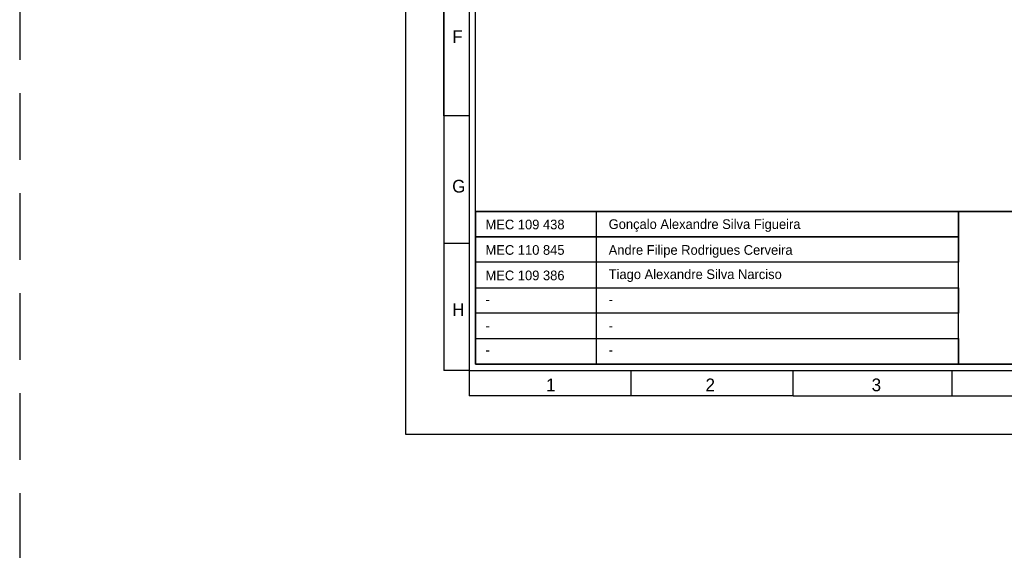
# Model space of a CAD drawing. Header units: millimetres. Extents: x -559 to 10735, y -2326 to 222.
# Tile 378 of 656: x 2597 to 2627, y -1868 to -1852. Entities that reach past the tile are written whole.
import ezdxf

# ---------------------------------------------------------------- set-up
doc = ezdxf.new("R2010")
doc.units = ezdxf.units.MM
doc.header["$LTSCALE"] = 4
doc.linetypes.add('DASHED', pattern=[0.75, 0.5, -0.25])
doc.layers.add('Modelo', color=251, linetype='Continuous')
doc.layers.add('Texto Cabeçalho', color=3, linetype='Continuous')

msp = doc.modelspace()

# ---------------------------------------------------------------- linework, layer by layer
at = {"layer": 'Modelo', "linetype": 'DASHED'}
msp.add_line((2596.928, -1716.639), (2596.928, -1918.929), dxfattribs=at)
msp.add_line((2596.928, -1716.639), (2596.928, -1918.929), dxfattribs=at)
at = {"layer": 'Modelo'}
for p, q in [((2609.669, -1855.319), (2609.669, -1826.667)), ((2609.669, -1845.769), (2609.669, -1855.319)), ((2610.434, -1855.319), (2609.669, -1855.319)), ((2609.669, -1855.319), (2609.669, -1862.96)), ((2609.669, -1855.319), (2609.669, -1862.96)), ((2609.669, -1859.14), (2610.434, -1859.14)), ((2610.434, -1862.96), (2609.669, -1862.96)), ((2610.434, -1862.96), (2610.434, -1863.724)), ((2615.304, -1863.724), (2615.304, -1862.96)), ((2620.175, -1863.724), (2620.175, -1862.96)), ((2624.951, -1863.724), (2624.951, -1862.96)), ((2620.175, -1863.724), (2610.434, -1863.724)), ((2620.175, -1863.724), (2663.345, -1863.724)), ((2620.175, -1863.724), (2629.726, -1863.724))]:
    msp.add_line(p, q, dxfattribs=at)
for points in [[(2608.523, -1864.87), (2665.255, -1864.87), (2665.255, -1824.757), (2608.523, -1824.757)], [(2610.434, -1862.96), (2663.345, -1862.96), (2663.345, -1826.667), (2610.434, -1826.667)], [(2663.154, -1862.769), (2610.625, -1862.769), (2610.625, -1826.858), (2663.154, -1826.858)], [(2610.625, -1858.185), (2663.154, -1858.185), (2663.154, -1862.769), (2610.625, -1862.769)], [(2625.142, -1858.949), (2610.625, -1858.949), (2610.625, -1858.185), (2625.142, -1858.185)], [(2610.625, -1858.185), (2614.254, -1858.185), (2614.254, -1862.769), (2610.625, -1862.769)], [(2663.154, -1858.185), (2610.625, -1858.185), (2610.625, -1862.769), (2663.154, -1862.769)], [(2625.142, -1858.185), (2645.198, -1858.185), (2645.198, -1862.769), (2625.142, -1862.769)], [(2610.625, -1858.949), (2625.142, -1858.949), (2625.142, -1859.713), (2610.625, -1859.713)], [(2625.142, -1859.713), (2610.625, -1859.713), (2610.625, -1860.477), (2625.142, -1860.477)], [(2610.625, -1860.477), (2625.142, -1860.477), (2625.142, -1861.241), (2610.625, -1861.241)], [(2625.142, -1861.241), (2610.625, -1861.241), (2610.625, -1862.005), (2625.142, -1862.005)], [(2625.142, -1862.769), (2610.625, -1862.769), (2610.625, -1862.005), (2625.142, -1862.005)]]:
    msp.add_lwpolyline(points, close=True, dxfattribs=at)

# ---------------------------------------------------------------- texts
at = {"layer": 'Modelo', "char_height": 0.382, "attachment_point": 1}
for s, insert in [('F', (2609.925, -1852.748)), ('G', (2609.925, -1857.238)), ('H', (2609.925, -1860.941)), ('1', (2612.749, -1863.201)), ('2', (2617.538, -1863.201)), ('3', (2622.53, -1863.201))]:
    msp.add_mtext_dynamic_manual_height_columns(s, width=5.24484, gutter_width=1.91, heights=[0], dxfattribs=dict(at, insert=insert))
at = {"layer": 'Texto Cabeçalho', "char_height": 0.29048, "attachment_point": 1}
for s, insert in [('Gonçalo Alexandre Silva Figueira', (2614.627, -1858.422)), ('MEC 109 438', (2610.926, -1858.433)), ('MEC 110 845', (2610.926, -1859.197)), ('Andre Filipe Rodrigues Cerveira', (2614.627, -1859.197)), ('MEC 109 386', (2610.926, -1859.961)), ('Tiago Alexandre Silva Narciso', (2614.627, -1859.926))]:
    msp.add_mtext_dynamic_manual_height_columns(s, width=7.28808, gutter_width=1.452, heights=[0], dxfattribs=dict(at, insert=insert))
at = {"layer": 'Texto Cabeçalho', "color": 18, "true_color": 0x000000, "char_height": 0.29, "attachment_point": 1}
for insert in [(2610.926, -1860.679), (2614.627, -1860.679), (2610.926, -1861.469), (2614.627, -1861.469), (2610.926, -1862.196), (2614.627, -1862.196)]:
    msp.add_mtext_dynamic_manual_height_columns('-', width=7.28808, gutter_width=1.452, heights=[0], dxfattribs=dict(at, insert=insert))

doc.saveas('drawing.dxf')
